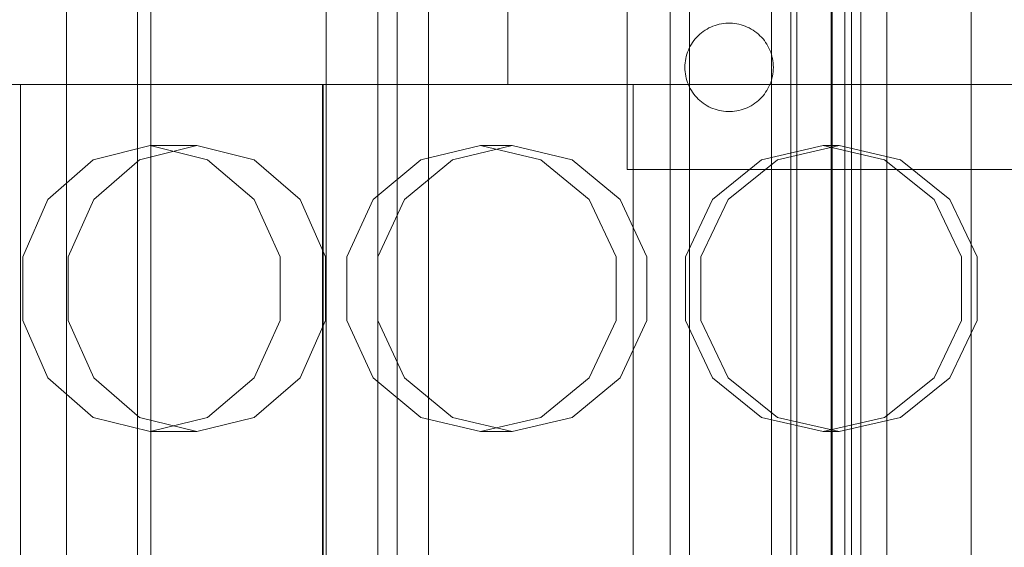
# Model space of a CAD drawing. Header units: millimetres. Extents: x -4738 to 65662, y -68080 to 6847.
# Tile 648 of 656: x 24281 to 24426, y -17868 to -17791. Entities that reach past the tile are written whole.
import ezdxf

# ---------------------------------------------------------------- set-up
doc = ezdxf.new("R2010")
doc.units = ezdxf.units.MM
for name, color, linetype, lineweight in [('COTAS_P', 1, 'Continuous', 0), ('superior_briquetadora', 7, 'Continuous', 0), ('superior_C02', 7, 'Continuous', 0), ('superior_C05', 7, 'Continuous', 0)]:
    doc.layers.add(name, color=color, linetype=linetype, lineweight=lineweight)
doc.dimstyles.new('R19_100', dxfattribs={"dimtxt": 250, "dimasz": 150, "dimexe": 150, "dimexo": 80, "dimgap": 100, "dimtad": 1, "dimtih": 1, "dimtoh": 1, "dimdsep": 46, "dimcen": 0.09, "dimadec": 0, "dimazin": 0, "dimtfac": 1, "dimtdec": 4, "dimtofl": 0, "dimtmove": 0, "dimatfit": 3, "dimfxl": 1, "dimtolj": 1, "dimtzin": 0, "dimarcsym": 0})

# ---------------------------------------------------------------- blocks, each defined once
blk = doc.blocks.new('DIM_R31_33')
at = {"layer": 'COTAS_P'}
for p, q in [((24250.07, -17080), (24400.07, -17035)), ((26750.07, -17080), (26600.07, -17035)), ((24250.07, -17980), (24250.07, -17080)), ((24250.07, -17080), (26750.07, -17080)), ((24250.07, -17080), (24400.07, -17125)), ((26750.07, -17080), (26600.07, -17125)), ((26750.07, -17980), (26750.07, -17080))]:
    blk.add_line(p, q, dxfattribs=at)
blk.add_text('2500 P', height=250, dxfattribs=at).set_placement((25500.07, -16980))

msp = doc.modelspace()

# ---------------------------------------------------------------- linework, layer by layer
at = {"layer": 'superior_briquetadora'}
for p, q in [((24352.567, -17250), (24352.567, -17800)), ((24277.323, -17800), (24295.381, -17800)), ((24280.942, -18160), (24280.942, -17800)), ((24284.368, -17800), (24280.942, -17800)), ((24294.123, -17800), (24284.368, -17800)), ((24308.722, -17800), (24294.123, -17800)), ((24295.381, -17800), (24313.837, -17800)), ((24325.942, -17800), (24308.722, -17800)), ((24313.837, -17800), (24332.642, -17800)), ((24325.317, -18160), (24325.317, -17800)), ((24326.853, -17800), (24325.317, -17800)), ((24325.317, -17800), (24326.845, -17800)), ((24325.417, -17800), (24326.945, -17800)), ((24325.417, -17800), (24325.417, -18160)), ((24343.163, -17800), (24325.942, -17800)), ((24326.845, -17800), (24331.39, -17800)), ((24331.423, -17800), (24326.853, -17800)), ((24326.945, -17800), (24331.49, -17800)), ((24331.518, -17800), (24326.952, -17800)), ((24331.39, -17800), (24338.84, -17800)), ((24338.914, -17800), (24331.423, -17800)), ((24331.49, -17800), (24338.942, -17800)), ((24339.004, -17800), (24331.518, -17800)), ((24332.642, -17800), (24351.749, -17800)), ((24338.84, -17800), (24349.015, -17800)), ((24349.143, -17800), (24338.914, -17800)), ((24338.942, -17800), (24349.118, -17800)), ((24349.224, -17800), (24339.004, -17800)), ((24357.762, -17800), (24343.163, -17800)), ((24349.015, -17800), (24361.663, -17800)), ((24349.118, -17800), (24361.767, -17800)), ((24361.856, -17800), (24349.143, -17800)), ((24361.927, -17800), (24349.224, -17800)), ((24351.749, -17800), (24371.108, -17800)), ((24352.567, -17800), (24354.441, -17800)), ((24354.441, -17800), (24359.989, -17800)), ((24367.517, -17800), (24357.762, -17800)), ((24359.989, -17800), (24368.999, -17800)), ((24361.663, -17800), (24376.477, -17800)), ((24361.767, -17800), (24376.581, -17800)), ((24376.741, -17800), (24361.856, -17800)), ((24376.8, -17800), (24361.927, -17800)), ((24370.942, -17800), (24367.517, -17800)), ((24368.999, -17800), (24381.125, -17800)), ((24370.942, -18160), (24370.942, -17800)), ((24371.108, -17800), (24390.67, -17800)), ((24376.477, -17800), (24393.092, -17800)), ((24376.581, -17800), (24393.197, -17800)), ((24393.432, -17800), (24376.741, -17800)), ((24393.478, -17800), (24376.8, -17800)), ((24381.125, -17800), (24395.899, -17800)), ((24390.67, -17800), (24410.384, -17800)), ((24393.092, -17800), (24411.103, -17800)), ((24393.197, -17800), (24411.206, -17800)), ((24411.518, -17800), (24393.432, -17800)), ((24411.549, -17800), (24393.478, -17800)), ((24395.899, -17800), (24412.756, -17800)), ((24410.384, -17800), (24430.2, -17800)), ((24411.103, -17800), (24430.067, -17800)), ((24411.206, -17800), (24430.167, -17800)), ((24430.552, -17800), (24411.518, -17800)), ((24430.568, -17800), (24411.549, -17800)), ((24412.756, -17800), (24431.046, -17800)), ((24299.96, -17809), (24291.582, -17811.08)), ((24298.43, -17811.08), (24306.848, -17809)), ((24306.848, -17809), (24299.96, -17809)), ((24299.96, -17809), (24308.419, -17811.08)), ((24315.266, -17811.08), (24306.848, -17809)), ((24348.546, -17809), (24339.771, -17811.08)), ((24344.403, -17811.08), (24353.204, -17809)), ((24353.204, -17809), (24348.546, -17809)), ((24348.546, -17809), (24357.375, -17811.08)), ((24362.006, -17811.08), (24353.204, -17809)), ((24398.869, -17809), (24389.848, -17811.08)), ((24392.184, -17811.08), (24401.218, -17809)), ((24401.218, -17809), (24398.869, -17809)), ((24398.869, -17809), (24407.917, -17811.08)), ((24410.252, -17811.08), (24401.218, -17809)), ((24291.582, -17811.08), (24284.923, -17816.906)), ((24291.68, -17816.907), (24298.43, -17811.08)), ((24308.419, -17811.08), (24315.26, -17816.906)), ((24322.017, -17816.907), (24315.266, -17811.08)), ((24339.771, -17811.08), (24332.776, -17816.906)), ((24337.345, -17816.907), (24344.403, -17811.08)), ((24357.375, -17811.08), (24364.494, -17816.906)), ((24369.063, -17816.907), (24362.006, -17811.08)), ((24389.848, -17811.08), (24382.636, -17816.906)), ((24384.94, -17816.907), (24392.184, -17811.08)), ((24407.917, -17811.08), (24415.191, -17816.906)), ((24417.496, -17816.907), (24410.252, -17811.08)), ((24284.923, -17816.906), (24281.25, -17825.326)), ((24287.933, -17825.327), (24291.68, -17816.907)), ((24315.26, -17816.906), (24319.079, -17825.326)), ((24325.763, -17825.327), (24322.017, -17816.907)), ((24332.776, -17816.906), (24328.908, -17825.326)), ((24333.429, -17825.327), (24337.345, -17816.907)), ((24364.494, -17816.906), (24368.46, -17825.326)), ((24372.98, -17825.327), (24369.063, -17816.907)), ((24382.636, -17816.906), (24378.64, -17825.326)), ((24380.92, -17825.327), (24384.94, -17816.907)), ((24415.191, -17816.906), (24419.237, -17825.326)), ((24421.516, -17825.327), (24417.496, -17816.907)), ((24281.25, -17825.326), (24281.25, -17834.674)), ((24287.933, -17834.673), (24287.933, -17825.327)), ((24319.079, -17825.326), (24319.079, -17834.674)), ((24325.763, -17834.673), (24325.763, -17825.327)), ((24328.908, -17825.326), (24328.908, -17834.674)), ((24333.429, -17834.673), (24333.429, -17825.327)), ((24368.46, -17825.326), (24368.46, -17834.674)), ((24372.98, -17834.673), (24372.98, -17825.327)), ((24378.64, -17825.326), (24378.64, -17834.674)), ((24380.92, -17834.673), (24380.92, -17825.327)), ((24419.237, -17825.326), (24419.237, -17834.674)), ((24421.516, -17834.673), (24421.516, -17825.327)), ((24281.25, -17834.674), (24284.923, -17843.094)), ((24291.68, -17843.093), (24287.933, -17834.673)), ((24319.079, -17834.674), (24315.26, -17843.094)), ((24322.017, -17843.093), (24325.763, -17834.673)), ((24328.908, -17834.674), (24332.776, -17843.094)), ((24337.345, -17843.093), (24333.429, -17834.673)), ((24368.46, -17834.674), (24364.494, -17843.094)), ((24369.063, -17843.093), (24372.98, -17834.673)), ((24378.64, -17834.674), (24382.636, -17843.094)), ((24384.94, -17843.093), (24380.92, -17834.673)), ((24419.237, -17834.674), (24415.191, -17843.094)), ((24417.496, -17843.093), (24421.516, -17834.673)), ((24284.923, -17843.094), (24291.582, -17848.92)), ((24298.43, -17848.92), (24291.68, -17843.093)), ((24315.26, -17843.094), (24308.419, -17848.92)), ((24315.266, -17848.92), (24322.017, -17843.093)), ((24332.776, -17843.094), (24339.771, -17848.92)), ((24344.403, -17848.92), (24337.345, -17843.093)), ((24364.494, -17843.094), (24357.375, -17848.92)), ((24357.375, -17848.92), (24364.493, -17843.094)), ((24362.006, -17848.92), (24369.063, -17843.093)), ((24382.636, -17843.094), (24389.848, -17848.92)), ((24392.184, -17848.92), (24384.94, -17843.093)), ((24415.191, -17843.094), (24407.917, -17848.92)), ((24410.252, -17848.92), (24417.496, -17843.093)), ((24291.582, -17848.92), (24299.96, -17851)), ((24306.848, -17851), (24298.43, -17848.92)), ((24308.419, -17848.92), (24299.96, -17851)), ((24306.848, -17851), (24315.266, -17848.92)), ((24339.771, -17848.92), (24348.546, -17851)), ((24353.204, -17851), (24344.403, -17848.92)), ((24357.375, -17848.92), (24348.546, -17851)), ((24348.546, -17851), (24357.375, -17848.92)), ((24353.204, -17851), (24362.006, -17848.92)), ((24389.848, -17848.92), (24398.869, -17851)), ((24401.218, -17851), (24392.184, -17848.92)), ((24407.917, -17848.92), (24398.869, -17851)), ((24401.218, -17851), (24410.252, -17848.92)), ((24306.848, -17851), (24299.96, -17851)), ((24353.204, -17851), (24348.546, -17851)), ((24401.218, -17851), (24398.869, -17851))]:
    msp.add_line(p, q, dxfattribs=at)
at = {"layer": 'superior_C02'}
for p, q in [((24287.683, -17550), (24287.683, -18450)), ((24298.114, -18450), (24298.114, -17550)), ((24325.865, -18450), (24325.865, -17550)), ((24336.296, -17550), (24336.296, -18450)), ((24394.146, -18310), (24394.146, -17690)), ((24395.04, -17690), (24395.04, -18310)), ((24376.38, -17693), (24376.38, -18307)), ((24379.243, -18307), (24379.243, -17693)), ((24391.282, -18307), (24391.282, -17693)), ((24394.146, -17693), (24394.146, -18307)), ((24333.453, -17700), (24333.453, -18300)), ((24340.905, -18300), (24340.905, -17700)), ((24400.218, -17700), (24400.218, -18300)), ((24404.443, -17700), (24404.443, -18300)), ((24408.249, -17700), (24408.249, -18300)), ((24420.637, -17700), (24420.637, -18300))]:
    msp.add_line(p, q, dxfattribs=at)
at = {"layer": 'superior_C05'}
for p, q in [((24370.067, -17812.5), (24370.067, -17712.5)), ((24300.067, -18205), (24300.067, -17755)), ((24400.067, -18185), (24400.067, -17775)), ((24402.067, -18185), (24402.067, -17775)), ((24400.067, -18177.5), (24400.067, -17782.5)), ((24403.067, -18177.5), (24403.067, -17782.5)), ((24383.621, -17791.163), (24383.307, -17791.243)), ((24383.939, -17791.099), (24383.621, -17791.163)), ((24384.259, -17791.05), (24383.939, -17791.099)), ((24384.582, -17791.018), (24384.259, -17791.05)), ((24384.905, -17791.002), (24384.582, -17791.018)), ((24385.23, -17791.002), (24384.905, -17791.002)), ((24385.553, -17791.018), (24385.23, -17791.002)), ((24385.876, -17791.05), (24385.553, -17791.018)), ((24386.196, -17791.099), (24385.876, -17791.05)), ((24386.514, -17791.163), (24386.196, -17791.099)), ((24386.828, -17791.243), (24386.514, -17791.163)), ((24380.767, -17792.626), (24380.529, -17792.847)), ((24381.015, -17792.418), (24380.767, -17792.626)), ((24381.273, -17792.222), (24381.015, -17792.418)), ((24381.541, -17792.04), (24381.273, -17792.222)), ((24381.817, -17791.871), (24381.541, -17792.04)), ((24382.102, -17791.716), (24381.817, -17791.871)), ((24382.394, -17791.575), (24382.102, -17791.716)), ((24382.693, -17791.449), (24382.394, -17791.575)), ((24382.997, -17791.338), (24382.693, -17791.449)), ((24383.307, -17791.243), (24382.997, -17791.338)), ((24387.138, -17791.338), (24386.828, -17791.243)), ((24387.442, -17791.449), (24387.138, -17791.338)), ((24387.741, -17791.575), (24387.442, -17791.449)), ((24388.033, -17791.716), (24387.741, -17791.575)), ((24388.317, -17791.871), (24388.033, -17791.716)), ((24388.594, -17792.04), (24388.317, -17791.871)), ((24388.862, -17792.222), (24388.594, -17792.04)), ((24389.12, -17792.418), (24388.862, -17792.222)), ((24389.368, -17792.626), (24389.12, -17792.418)), ((24389.606, -17792.847), (24389.368, -17792.626)), ((24379.697, -17793.838), (24379.521, -17794.111)), ((24379.886, -17793.575), (24379.697, -17793.838)), ((24380.088, -17793.322), (24379.886, -17793.575)), ((24380.303, -17793.079), (24380.088, -17793.322)), ((24380.529, -17792.847), (24380.303, -17793.079)), ((24389.832, -17793.079), (24389.606, -17792.847)), ((24390.047, -17793.322), (24389.832, -17793.079)), ((24390.249, -17793.575), (24390.047, -17793.322)), ((24390.438, -17793.838), (24390.249, -17793.575)), ((24390.614, -17794.111), (24390.438, -17793.838)), ((24378.959, -17795.277), (24378.856, -17795.584)), ((24379.078, -17794.975), (24378.959, -17795.277)), ((24379.211, -17794.68), (24379.078, -17794.975)), ((24379.359, -17794.391), (24379.211, -17794.68)), ((24379.521, -17794.111), (24379.359, -17794.391)), ((24390.776, -17794.391), (24390.614, -17794.111)), ((24390.924, -17794.68), (24390.776, -17794.391)), ((24391.057, -17794.975), (24390.924, -17794.68)), ((24391.175, -17795.277), (24391.057, -17794.975)), ((24391.279, -17795.584), (24391.175, -17795.277)), ((24378.6, -17796.853), (24378.576, -17797.176)), ((24378.64, -17796.531), (24378.6, -17796.853)), ((24378.696, -17796.212), (24378.64, -17796.531)), ((24378.768, -17795.896), (24378.696, -17796.212)), ((24378.856, -17795.584), (24378.768, -17795.896)), ((24391.366, -17795.896), (24391.279, -17795.584)), ((24391.439, -17796.212), (24391.366, -17795.896)), ((24391.495, -17796.531), (24391.439, -17796.212)), ((24391.535, -17796.853), (24391.495, -17796.531)), ((24391.559, -17797.176), (24391.535, -17796.853)), ((24378.576, -17797.176), (24378.567, -17797.5)), ((24378.567, -17797.5), (24378.576, -17797.824)), ((24378.576, -17797.824), (24378.6, -17798.147)), ((24378.6, -17798.147), (24378.64, -17798.469)), ((24391.495, -17798.469), (24391.535, -17798.147)), ((24391.535, -17798.147), (24391.559, -17797.824)), ((24391.567, -17797.5), (24391.559, -17797.176)), ((24391.567, -17797.5), (24391.559, -17797.824)), ((24378.64, -17798.469), (24378.696, -17798.788)), ((24378.696, -17798.788), (24378.768, -17799.104)), ((24378.768, -17799.104), (24378.856, -17799.416)), ((24378.856, -17799.416), (24378.959, -17799.723)), ((24378.959, -17799.723), (24379.078, -17800.025)), ((24391.057, -17800.025), (24391.175, -17799.723)), ((24391.175, -17799.723), (24391.279, -17799.416)), ((24391.279, -17799.416), (24391.366, -17799.104)), ((24391.366, -17799.104), (24391.439, -17798.788)), ((24391.439, -17798.788), (24391.495, -17798.469)), ((24379.078, -17800.025), (24379.211, -17800.32)), ((24379.211, -17800.32), (24379.359, -17800.609)), ((24379.359, -17800.609), (24379.521, -17800.889)), ((24379.521, -17800.889), (24379.697, -17801.162)), ((24379.697, -17801.162), (24379.886, -17801.425)), ((24390.249, -17801.425), (24390.438, -17801.162)), ((24390.438, -17801.162), (24390.614, -17800.889)), ((24390.614, -17800.889), (24390.776, -17800.609)), ((24390.776, -17800.609), (24390.924, -17800.32)), ((24390.924, -17800.32), (24391.057, -17800.025)), ((24379.886, -17801.425), (24380.088, -17801.678)), ((24380.088, -17801.678), (24380.303, -17801.921)), ((24380.303, -17801.921), (24380.529, -17802.153)), ((24380.529, -17802.153), (24380.767, -17802.374)), ((24380.767, -17802.374), (24381.015, -17802.582)), ((24381.015, -17802.582), (24381.273, -17802.778)), ((24388.862, -17802.778), (24389.12, -17802.582)), ((24389.12, -17802.582), (24389.368, -17802.374)), ((24389.368, -17802.374), (24389.606, -17802.153)), ((24389.606, -17802.153), (24389.832, -17801.921)), ((24389.832, -17801.921), (24390.047, -17801.678)), ((24390.047, -17801.678), (24390.249, -17801.425)), ((24381.273, -17802.778), (24381.541, -17802.96)), ((24381.541, -17802.96), (24381.817, -17803.129)), ((24381.817, -17803.129), (24382.102, -17803.284)), ((24382.102, -17803.284), (24382.394, -17803.425)), ((24382.394, -17803.425), (24382.693, -17803.551)), ((24382.693, -17803.551), (24382.997, -17803.662)), ((24382.997, -17803.662), (24383.307, -17803.757)), ((24383.307, -17803.757), (24383.621, -17803.837)), ((24383.621, -17803.837), (24383.939, -17803.901)), ((24383.939, -17803.901), (24384.259, -17803.95)), ((24384.259, -17803.95), (24384.582, -17803.982)), ((24384.582, -17803.982), (24384.905, -17803.998)), ((24384.905, -17803.998), (24385.23, -17803.998)), ((24385.23, -17803.998), (24385.553, -17803.982)), ((24385.553, -17803.982), (24385.876, -17803.95)), ((24385.876, -17803.95), (24386.196, -17803.901)), ((24386.196, -17803.901), (24386.514, -17803.837)), ((24386.514, -17803.837), (24386.828, -17803.757)), ((24386.828, -17803.757), (24387.138, -17803.662)), ((24387.138, -17803.662), (24387.442, -17803.551)), ((24387.442, -17803.551), (24387.741, -17803.425)), ((24387.741, -17803.425), (24388.033, -17803.284)), ((24388.033, -17803.284), (24388.317, -17803.129)), ((24388.317, -17803.129), (24388.594, -17802.96)), ((24388.594, -17802.96), (24388.862, -17802.778)), ((24370.067, -17812.5), (24470.067, -17812.5))]:
    msp.add_line(p, q, dxfattribs=at)

# ---------------------------------------------------------------- dimensions: what is measured, and where the dimension line sits
at = {"layer": 'COTAS_P'}
dim = msp.add_aligned_dim(p1=(24250.067, -17980), p2=(26750.067, -17980), distance=900, text='<> P', dimstyle='R19_100', dxfattribs=at)
dim.commit()
dim.dimension.update_dxf_attribs({"geometry": 'DIM_R31_33', "text_midpoint": (25500.067, -17080)})

doc.saveas('drawing.dxf')
